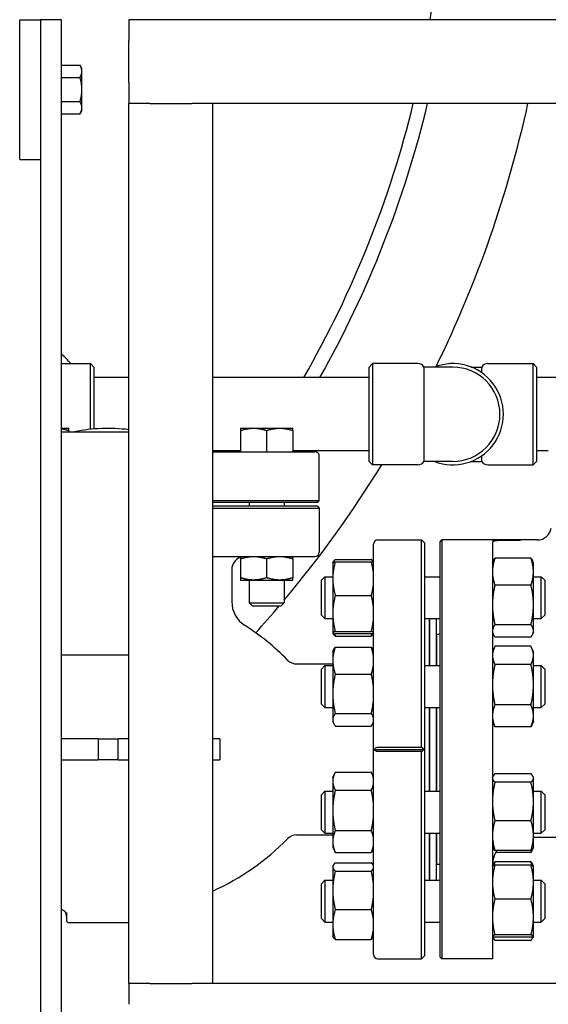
# Model space of a CAD drawing. Header units: inches. Extents: x 18 to 846, y -67 to 561.
# Tile 554 of 656: x 742 to 751, y 212 to 230. Entities that reach past the tile are written whole.
import ezdxf

# ---------------------------------------------------------------- set-up
doc = ezdxf.new("R2010")
doc.units = ezdxf.units.IN
doc.header["$LTSCALE"] = 24
doc.header["$MEASUREMENT"] = 0
doc.layers.add('Visible (ANSI)', color=7, linetype='Continuous', lineweight=30)

msp = doc.modelspace()

# ---------------------------------------------------------------- linework, layer by layer
at = {"layer": 'Visible (ANSI)'}
for p, q in [((741.7508, 227.29286), (741.7508, 229.79286)), ((741.7508, 229.79286), (742.1258, 229.79286)), ((742.5008, 229.79286), (742.1258, 229.79286)), ((742.1258, 229.79286), (742.1258, 195.69819)), ((742.5008, 195.69819), (742.5008, 229.79286)), ((765.70632, 229.79286), (743.70632, 229.79286)), ((743.70632, 229.79286), (743.70632, 229.41786)), ((743.70632, 228.66786), (743.70632, 229.41786)), ((742.50081, 228.86762), (742.50081, 228.97588)), ((742.50081, 228.97588), (742.83131, 228.97588)), ((742.86481, 228.91786), (742.83131, 228.97588)), ((742.50081, 228.91786), (742.5008, 228.91786)), ((742.50081, 228.75937), (742.50081, 228.86762)), ((742.86481, 228.86762), (742.86481, 228.91786)), ((742.86481, 228.54286), (742.86481, 228.86762)), ((742.50081, 228.75937), (742.83131, 228.75937)), ((742.50081, 228.54286), (742.50081, 228.75937)), ((743.70632, 228.66786), (743.70632, 228.29286)), ((742.50081, 228.32636), (742.50081, 228.54286)), ((742.86481, 228.21811), (742.86481, 228.54286)), ((742.50081, 228.32636), (742.83131, 228.32636)), ((742.50081, 228.21811), (742.50081, 228.32636)), ((743.70632, 212.54286), (743.70632, 228.29286)), ((744.08132, 228.29286), (743.70632, 228.29286)), ((744.08132, 228.29286), (744.83132, 228.29286)), ((745.20632, 228.29286), (744.83132, 228.29286)), ((764.20632, 228.29286), (745.20632, 228.29286)), ((745.20632, 212.54286), (745.20632, 228.29286)), ((742.50081, 228.16786), (742.5008, 228.16786)), ((742.50081, 228.10985), (742.50081, 228.21811)), ((742.50081, 228.10985), (742.83131, 228.10985)), ((742.86481, 228.16786), (742.83131, 228.10985)), ((742.86481, 228.16786), (742.86481, 228.21811)), ((741.7508, 227.29286), (742.1258, 227.29286)), ((742.5008, 223.63661), (743.0183, 223.63661)), ((743.0183, 222.45977), (743.0183, 223.63661)), ((743.0808, 223.57411), (743.0183, 223.63661)), ((743.0808, 223.57411), (743.0808, 222.46547)), ((748.0058, 223.57411), (748.0683, 223.63661)), ((748.0058, 221.88661), (748.0058, 223.57411)), ((748.0683, 223.63661), (748.0683, 221.82411)), ((748.8808, 223.63661), (748.0683, 223.63661)), ((748.98906, 223.57411), (748.98906, 221.88661)), ((749.5058, 223.57411), (748.98906, 223.57411)), ((749.83652, 223.57411), (750.02255, 223.57411)), ((750.02255, 223.48354), (750.02255, 223.57411)), ((750.1308, 223.63661), (750.9433, 223.63661)), ((750.9433, 221.82411), (750.9433, 223.63661)), ((751.0058, 223.57411), (750.9433, 223.63661)), ((751.0058, 223.57411), (751.0058, 221.88661)), ((743.70632, 223.38786), (743.0808, 223.38786)), ((748.0058, 223.38786), (745.20632, 223.38786)), ((752.26688, 223.38786), (751.0058, 223.38786)), ((742.5008, 222.48036), (742.62938, 222.48036)), ((742.62938, 222.4385), (742.62938, 222.41786)), ((745.70416, 222.48036), (745.93854, 222.48036)), ((745.70416, 222.4385), (745.70416, 222.05849)), ((745.93854, 222.48036), (746.40729, 222.48036)), ((746.17291, 222.4385), (746.17291, 222.05849)), ((746.40729, 222.48036), (746.64166, 222.48036)), ((746.64166, 222.4385), (746.64166, 222.05849)), ((742.5008, 222.41786), (743.70632, 222.41786)), ((745.70416, 222.07286), (745.20632, 222.07286)), ((745.20632, 222.05849), (747.03659, 222.05849)), ((748.0058, 222.07286), (746.64166, 222.07286)), ((747.11513, 221.18423), (747.11513, 221.97975)), ((750.02255, 221.88661), (750.02255, 221.97719)), ((751.2158, 222.07286), (751.0058, 222.07286)), ((748.0058, 221.88661), (748.0683, 221.82411)), ((748.8808, 221.82411), (748.0683, 221.82411)), ((749.5058, 221.88661), (748.98906, 221.88661)), ((749.83652, 221.88661), (750.02255, 221.88661)), ((750.1308, 221.82411), (750.9433, 221.82411)), ((751.0058, 221.88661), (750.9433, 221.82411)), ((745.20632, 221.18423), (747.11513, 221.18423)), ((747.08407, 221.15298), (745.20632, 221.15298)), ((745.20632, 221.08999), (747.07596, 221.08999)), ((745.20632, 221.05062), (747.11533, 221.05062)), ((745.86041, 221.15298), (745.86041, 221.08999)), ((746.48541, 221.15298), (746.48541, 221.08999)), ((747.07596, 221.08999), (747.11533, 221.05062)), ((747.11533, 221.05062), (747.11533, 220.26321)), ((748.0858, 213.0591), (748.0858, 220.40162)), ((748.16454, 220.48036), (748.94801, 220.48036)), ((748.94801, 216.76953), (748.94801, 220.48036)), ((749.00706, 220.42131), (748.94801, 220.48036)), ((749.00706, 213.03942), (749.00706, 220.42131)), ((749.2783, 220.44911), (749.30955, 220.48036)), ((749.2783, 213.01161), (749.2783, 220.44911)), ((749.30955, 220.48036), (749.30955, 212.98036)), ((750.2158, 220.48036), (749.30955, 220.48036)), ((751.0208, 220.48036), (750.2158, 220.48036)), ((750.2158, 220.48036), (750.2158, 220.47903)), ((750.2158, 220.47903), (750.7158, 220.47903)), ((750.2158, 220.43205), (750.2158, 212.98036)), ((745.20632, 220.18447), (747.03659, 220.18447)), ((745.70416, 220.14261), (745.70416, 219.80446)), ((746.17291, 220.14261), (746.17291, 219.80446)), ((746.64166, 220.14261), (746.64166, 219.80446)), ((750.90472, 220.15243), (750.26089, 220.15243)), ((747.3568, 220.07157), (747.35723, 220.07247)), ((747.3568, 220.07157), (747.3568, 219.78768)), ((747.35723, 220.07247), (747.36323, 220.08535)), ((747.40189, 220.13263), (748.04572, 220.13263)), ((747.40189, 220.09004), (748.04572, 220.09004)), ((748.0858, 220.08229), (748.08438, 220.08535)), ((750.2158, 220.07157), (750.23077, 220.10366)), ((750.9498, 220.07157), (750.93484, 220.10366)), ((750.9498, 219.91089), (750.9498, 220.07157)), ((745.5484, 219.94825), (745.5484, 219.37451)), ((747.1533, 219.75907), (747.2158, 219.82157)), ((747.2158, 219.82157), (747.2158, 219.07157)), ((747.2158, 219.82157), (747.3568, 219.82157)), ((747.3568, 219.78768), (747.3568, 219.16358)), ((749.00706, 219.82157), (749.2783, 219.82157)), ((750.9498, 219.31641), (750.9498, 219.91089)), ((750.9498, 219.82157), (751.0908, 219.82157)), ((751.0908, 219.07157), (751.0908, 219.82157)), ((751.1533, 219.75907), (751.0908, 219.82157)), ((745.70416, 219.76259), (745.93854, 219.76259)), ((745.86041, 219.76259), (745.86041, 219.35259)), ((745.93854, 219.76259), (746.40729, 219.76259)), ((746.40729, 219.76259), (746.64166, 219.76259)), ((746.48541, 219.76259), (746.48541, 219.35259)), ((747.1533, 219.13407), (747.1533, 219.75907)), ((750.90472, 219.66934), (750.26089, 219.66934)), ((751.1533, 219.75907), (751.1533, 219.13407)), ((747.40189, 219.48532), (748.04572, 219.48532)), ((745.86041, 219.35259), (746.48541, 219.35259)), ((745.91451, 219.29849), (745.86041, 219.35259)), ((745.91451, 219.29849), (746.43131, 219.29849)), ((746.43131, 219.29849), (746.48541, 219.35259)), ((750.9498, 218.85209), (750.9498, 219.31641)), ((747.1533, 219.13407), (747.2158, 219.07157)), ((747.3568, 219.16358), (747.3568, 218.82247)), ((751.1533, 219.13407), (751.0908, 219.07157)), ((747.2158, 219.07157), (747.3568, 219.07157)), ((749.00706, 219.07157), (749.2783, 219.07157)), ((749.0858, 218.23045), (749.0858, 219.07157)), ((749.0908, 219.07157), (749.0908, 218.23045)), ((749.2108, 219.07157), (749.2108, 218.23045)), ((750.90472, 218.96348), (750.26089, 218.96348)), ((750.9498, 219.07157), (751.0908, 219.07157)), ((747.3568, 218.82247), (747.3568, 218.82157)), ((747.3568, 218.82157), (747.35723, 218.82067)), ((747.35723, 218.82067), (747.36323, 218.80779)), ((747.40189, 218.84185), (748.04572, 218.84185)), ((747.40189, 218.8031), (748.04572, 218.8031)), ((747.40189, 218.76051), (748.04572, 218.76051)), ((748.0858, 218.81085), (748.08438, 218.80779)), ((749.2158, 218.79036), (749.2158, 218.23045)), ((749.2783, 218.79036), (749.2158, 218.79036)), ((750.2158, 218.82157), (750.23077, 218.78948)), ((750.90472, 218.74071), (750.26089, 218.74071)), ((750.9498, 218.82157), (750.93484, 218.78948)), ((750.9498, 218.82157), (750.9498, 218.85209)), ((747.40189, 218.56157), (748.04572, 218.56157)), ((749.0908, 218.67036), (749.0858, 218.67036)), ((749.2158, 218.67036), (749.2108, 218.67036)), ((750.2158, 218.48045), (750.25151, 218.55703)), ((750.90472, 218.57617), (750.26089, 218.57617)), ((750.9498, 218.48045), (750.91409, 218.55703)), ((743.70632, 218.41786), (742.5008, 218.41786)), ((747.3568, 218.48045), (747.37194, 218.51291)), ((747.3568, 218.48045), (747.3568, 218.32049)), ((748.0858, 218.49118), (748.07567, 218.51291)), ((750.9498, 218.41223), (750.9498, 218.48045)), ((750.9498, 217.88794), (750.9498, 218.41223)), ((746.71544, 218.25989), (747.3568, 218.25989)), ((747.1533, 218.16795), (747.2158, 218.23045)), ((747.2158, 218.23045), (747.2158, 217.48045)), ((747.2158, 218.23045), (747.3568, 218.23045)), ((747.3568, 218.32049), (747.3568, 217.72634)), ((749.00706, 218.23045), (749.2783, 218.23045)), ((750.90472, 218.2483), (750.26089, 218.2483)), ((750.9498, 218.23045), (751.0908, 218.23045)), ((751.0908, 217.48045), (751.0908, 218.23045)), ((751.1533, 218.16795), (751.0908, 218.23045)), ((747.1533, 217.54295), (747.1533, 218.16795)), ((747.40189, 218.0794), (748.04572, 218.0794)), ((751.1533, 218.16795), (751.1533, 217.54295)), ((750.9498, 217.33116), (750.9498, 217.88794)), ((747.3568, 217.72634), (747.3568, 217.26131)), ((747.1533, 217.54295), (747.2158, 217.48045)), ((750.90472, 217.52759), (750.26089, 217.52759)), ((751.1533, 217.54295), (751.0908, 217.48045)), ((747.2158, 217.48045), (747.3568, 217.48045)), ((747.40189, 217.37328), (748.04572, 217.37328)), ((749.00706, 217.48045), (749.2783, 217.48045)), ((749.0858, 215.98028), (749.0858, 217.48045)), ((749.0908, 217.48045), (749.0908, 215.98028)), ((749.2108, 217.48045), (749.2108, 215.98028)), ((749.2158, 217.48045), (749.2158, 215.98028)), ((750.9498, 217.48045), (751.0908, 217.48045)), ((750.9498, 217.23045), (750.9498, 217.33116)), ((747.3568, 217.26131), (747.3568, 217.23045)), ((747.3568, 217.23045), (747.37194, 217.198)), ((747.40189, 217.14933), (748.04572, 217.14933)), ((748.0858, 217.21973), (748.07567, 217.198)), ((750.2158, 217.23045), (750.25151, 217.15387)), ((750.9498, 217.23045), (750.91409, 217.15387)), ((750.90472, 217.13474), (750.26089, 217.13474)), ((743.15823, 216.91786), (742.5008, 216.91786)), ((743.15823, 216.91786), (743.15823, 216.54286)), ((743.15823, 216.91786), (743.51337, 216.91786)), ((743.70632, 216.91786), (743.51337, 216.91786)), ((743.51337, 216.54286), (743.51337, 216.91786)), ((745.3358, 216.91786), (745.20632, 216.91786)), ((745.3358, 216.91786), (745.3358, 216.54286)), ((748.09635, 216.73036), (748.98738, 216.73036)), ((748.16454, 216.76953), (748.94801, 216.76953)), ((748.94801, 216.6912), (748.16454, 216.6912)), ((748.94801, 212.98036), (748.94801, 216.6912)), ((742.5008, 216.54286), (743.15823, 216.54286)), ((743.51337, 216.54286), (743.15823, 216.54286)), ((743.51337, 216.54286), (743.70632, 216.54286)), ((745.20632, 216.54286), (745.3358, 216.54286)), ((747.3568, 216.23028), (747.39223, 216.30624)), ((747.40189, 216.32592), (748.04572, 216.32592)), ((748.0858, 216.241), (748.05538, 216.30624)), ((750.90472, 216.29172), (750.26089, 216.29172)), ((747.3568, 216.23028), (747.3568, 216.16254)), ((747.3568, 216.16254), (747.3568, 215.63883)), ((750.2158, 216.23028), (750.22234, 216.24429)), ((750.90472, 216.14142), (750.26089, 216.14142)), ((750.9498, 216.23028), (750.94327, 216.24429)), ((750.9498, 216.21657), (750.9498, 216.23028)), ((750.9498, 215.7982), (750.9498, 216.21657)), ((747.1533, 215.91778), (747.2158, 215.98028)), ((747.1533, 215.29278), (747.1533, 215.91778)), ((747.2158, 215.98028), (747.2158, 215.23028)), ((747.2158, 215.98028), (747.3568, 215.98028)), ((747.40189, 215.99916), (748.04572, 215.99916)), ((749.00706, 215.98028), (749.2783, 215.98028)), ((750.9498, 215.98028), (751.0908, 215.98028)), ((751.0908, 215.23028), (751.0908, 215.98028)), ((751.1533, 215.91778), (751.0908, 215.98028)), ((751.1533, 215.91778), (751.1533, 215.29278)), ((750.9498, 215.18691), (750.9498, 215.7982)), ((747.3568, 215.63883), (747.3568, 215.08157)), ((750.90472, 215.45498), (750.26089, 215.45498)), ((747.1533, 215.29278), (747.2158, 215.23028)), ((747.2158, 215.23028), (747.3568, 215.23028)), ((747.40189, 215.27851), (748.04572, 215.27851)), ((749.00706, 215.23028), (749.2783, 215.23028)), ((749.0858, 214.38916), (749.0858, 215.23028)), ((749.0908, 215.23028), (749.0908, 214.38916)), ((749.2108, 215.23028), (749.2108, 214.38916)), ((749.2158, 215.23028), (749.2158, 214.67036)), ((750.9498, 215.23028), (751.0908, 215.23028)), ((751.1533, 215.29278), (751.0908, 215.23028)), ((746.71544, 215.20084), (747.3568, 215.20084)), ((747.3568, 215.08157), (747.3568, 214.98028)), ((750.9498, 214.98028), (750.9498, 215.18691)), ((752.08197, 215.15556), (750.9498, 215.15556)), ((747.3568, 214.98028), (747.39223, 214.90431)), ((747.40189, 214.88463), (748.04572, 214.88463)), ((748.0858, 214.96955), (748.05538, 214.90431)), ((750.2158, 214.98028), (750.22234, 214.96626)), ((750.90472, 214.91883), (750.26089, 214.91883)), ((750.90472, 214.88456), (750.27133, 214.88456)), ((750.94327, 214.96626), (750.91409, 214.9037)), ((750.9498, 214.98028), (750.94327, 214.96626)), ((747.40189, 214.70022), (748.04572, 214.70022)), ((749.0908, 214.79036), (749.0858, 214.79036)), ((749.2158, 214.79036), (749.2108, 214.79036)), ((750.90472, 214.72002), (750.26089, 214.72002)), ((747.3568, 214.63916), (747.36323, 214.65294)), ((747.3568, 214.63916), (747.3568, 214.62568)), ((747.3568, 214.62568), (747.3568, 214.2081)), ((747.40189, 214.55113), (748.04572, 214.55113)), ((748.0858, 214.64988), (748.08438, 214.65294)), ((749.2783, 214.67036), (749.2158, 214.67036)), ((750.2158, 214.63916), (750.2162, 214.64001)), ((750.2162, 214.64001), (750.23077, 214.67125)), ((750.90472, 214.65707), (750.26089, 214.65707)), ((750.94941, 214.64001), (750.93484, 214.67125)), ((750.9498, 214.63916), (750.94941, 214.64001)), ((750.9498, 214.35437), (750.9498, 214.63916)), ((747.1533, 214.32666), (747.2158, 214.38916)), ((747.1533, 213.70166), (747.1533, 214.32666)), ((747.2158, 214.38916), (747.2158, 213.63916)), ((747.2158, 214.38916), (747.3568, 214.38916)), ((749.00706, 214.38916), (749.2783, 214.38916)), ((750.9498, 214.38916), (751.0908, 214.38916)), ((750.9498, 213.73022), (750.9498, 214.35437)), ((751.0908, 213.63916), (751.0908, 214.38916)), ((751.1533, 214.32666), (751.0908, 214.38916)), ((751.1533, 214.32666), (751.1533, 213.70166)), ((747.3568, 214.2081), (747.3568, 213.59658)), ((750.90472, 214.05168), (750.26089, 214.05168)), ((742.58777, 213.81307), (742.58777, 213.67131)), ((747.40189, 213.86507), (748.04572, 213.86507)), ((742.62714, 213.63194), (743.70632, 213.63194)), ((747.1533, 213.70166), (747.2158, 213.63916)), ((747.2158, 213.63916), (747.3568, 213.63916)), ((749.00706, 213.63916), (749.2783, 213.63916)), ((750.9498, 213.39), (750.9498, 213.73022)), ((750.9498, 213.63916), (751.0908, 213.63916)), ((751.1533, 213.70166), (751.0908, 213.63916)), ((747.3568, 213.59658), (747.3568, 213.38916)), ((747.3568, 213.38916), (747.36323, 213.37538)), ((747.40189, 213.3281), (748.04572, 213.3281)), ((748.0858, 213.37844), (748.08438, 213.37538)), ((750.2158, 213.38916), (750.2162, 213.38831)), ((750.2162, 213.38831), (750.23077, 213.35707)), ((750.90472, 213.40876), (750.26089, 213.40876)), ((750.90472, 213.37125), (750.26089, 213.37125)), ((750.90472, 213.30829), (750.26089, 213.30829)), ((750.94941, 213.38831), (750.93484, 213.35707)), ((750.9498, 213.38916), (750.94941, 213.38831)), ((750.9498, 213.38916), (750.9498, 213.39)), ((748.16454, 212.98036), (748.94801, 212.98036)), ((749.00706, 213.03942), (748.94801, 212.98036)), ((749.2783, 213.01161), (749.30955, 212.98036)), ((750.2158, 212.98036), (749.30955, 212.98036)), ((743.70632, 212.54286), (743.70632, 212.16786)), ((744.08132, 212.54286), (743.70632, 212.54286)), ((744.08132, 212.54286), (744.83132, 212.54286)), ((745.20632, 212.54286), (744.83132, 212.54286)), ((764.20632, 212.54286), (745.20632, 212.54286))]:
    msp.add_line(p, q, dxfattribs=at)
for centre, radius, start, end in [((730.5808, 232.73036), 18.75, 350.98653, 78.47949), ((730.5808, 232.73036), 18.75, 330.11461, 346.310113), ((730.5808, 232.73036), 19, 330.546928, 346.493679), ((730.5808, 232.73036), 20.75, 333.851985, 347.651614), ((748.8808, 223.51161), 0.125, 30, 90), ((749.5058, 222.73036), 0.90625, 248.59665, 111.40335), ((749.5058, 222.73036), 0.84375, 270, 90), ((750.1308, 223.51161), 0.125, 90, 150), ((743.3358, 219.32621), 3.14961, 83.244143, 101.007691), ((747.03659, 221.97975), 0.07874, 60.000001, 90), ((730.5808, 232.73036), 20.75, 320.039486, 328.291194), ((748.8808, 221.94911), 0.125, 270, 330), ((750.1308, 221.94911), 0.125, 210, 270), ((751.0208, 220.73036), 0.25, 270, 351.395888), ((748.16454, 220.40162), 0.07874, 90, 180), ((745.78462, 219.94825), 0.23622, 109.913905, 180), ((747.03659, 220.26321), 0.07874, 270, 0), ((746.0484, 219.37451), 0.5, 180, 237.260773), ((730.5808, 232.73036), 20.75, 317.898842, 319.66021), ((743.3358, 215.15556), 4.51575, 44.666791, 57.260773), ((747.77084, 218.57485), 0.31496, 347.56371, 0), ((746.71544, 218.49611), 0.23622, 224.666791, 270), ((743.3358, 218.30517), 4.51575, 294.470249, 315.333209), ((746.71544, 214.96462), 0.23622, 90, 135.333209), ((747.77084, 214.88588), 0.31496, 0, 12.43629), ((750.7158, 214.65556), 0.5, 148.22811, 180), ((742.46277, 213.74728), 0.125, 0, 72.286837), ((742.62714, 213.67131), 0.03937, 180, 270), ((748.16454, 213.0591), 0.07874, 180, 270)]:
    msp.add_arc(centre, radius, start, end, dxfattribs=at)
for points, weights in [([(742.86481, 228.86762), (742.86481, 228.91786), (742.83131, 228.97588)], [1, 1.0379548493, 1]), ([(742.83131, 228.75937), (742.86481, 228.81738), (742.86481, 228.86762)], [1, 1.0379548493, 1]), ([(742.86481, 228.54286), (742.86481, 228.64335), (742.83131, 228.75937)], [1, 1.0379548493, 1]), ([(742.83131, 228.32636), (742.86481, 228.44238), (742.86481, 228.54286)], [1, 1.0379548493, 1]), ([(742.86481, 228.21811), (742.86481, 228.26835), (742.83131, 228.32636)], [1, 1.0379548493, 1]), ([(742.83131, 228.10985), (742.86481, 228.16786), (742.86481, 228.21811)], [1, 1.0379548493, 1]), ([(742.5008, 222.47133), (742.56153, 222.46112), (742.62938, 222.4385)], [1.02367354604, 1.02764698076, 1.01001874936]), ([(742.62938, 222.4385), (742.62938, 222.48036), (742.62938, 222.48036)], [1.01001874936, 1.04314139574, 1]), ([(745.70416, 222.48036), (745.70416, 222.48036), (745.70416, 222.4385)], [1, 1.04314139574, 1.01001874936]), ([(745.70416, 222.4385), (745.82977, 222.48036), (745.93854, 222.48036)], [1.01001874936, 1.04314139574, 1]), ([(745.93854, 222.48036), (746.04731, 222.48036), (746.17291, 222.4385)], [1, 1.04314139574, 1.01001874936]), ([(746.17291, 222.4385), (746.29852, 222.48036), (746.40729, 222.48036)], [1.01001874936, 1.04314139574, 1]), ([(746.40729, 222.48036), (746.51606, 222.48036), (746.64166, 222.4385)], [1, 1.04314139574, 1.01001874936]), ([(746.64166, 222.4385), (746.64166, 222.48036), (746.64166, 222.48036)], [1.01001874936, 1.04314139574, 1]), ([(747.08407, 221.15298), (747.09954, 221.16847), (747.11513, 221.18423)], [1, 1.00040551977, 1.00077713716]), ([(745.70416, 220.18447), (745.70416, 220.18447), (745.70416, 220.14261)], [1, 1.04314139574, 1.01001874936]), ([(745.70416, 220.14261), (745.82977, 220.18447), (745.93854, 220.18447)], [1.01001874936, 1.04314139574, 1]), ([(745.93854, 220.18447), (746.04731, 220.18447), (746.17291, 220.14261)], [1, 1.04314139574, 1.01001874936]), ([(746.17291, 220.14261), (746.29852, 220.18447), (746.40729, 220.18447)], [1.01001874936, 1.04314139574, 1]), ([(746.40729, 220.18447), (746.51606, 220.18447), (746.64166, 220.14261)], [1, 1.04314139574, 1.01001874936]), ([(746.64166, 220.14261), (746.64166, 220.18447), (746.64166, 220.18447)], [1.01001874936, 1.04314139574, 1]), ([(750.26089, 220.15243), (750.2158, 220.02299), (750.2158, 219.91089)], [1, 1.0379548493, 1]), ([(750.23077, 220.10366), (750.24161, 220.1269), (750.26089, 220.15243)], [1.01847461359, 1.01588840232, 1]), ([(750.9498, 219.91089), (750.9498, 220.02299), (750.90472, 220.15243)], [1, 1.0379548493, 1]), ([(750.90472, 220.15243), (750.924, 220.1269), (750.93484, 220.10366)], [1, 1.01588840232, 1.01847461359]), ([(747.40189, 220.09004), (747.3568, 219.92801), (747.3568, 219.78768)], [1, 1.0379548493, 1]), ([(747.35723, 220.07247), (747.36103, 220.08063), (747.40189, 220.09004)], [1.00664623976, 1.03427494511, 1]), ([(747.40189, 220.13263), (747.36722, 220.10192), (747.35932, 220.07509)], [1, 1.02892942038, 1.01375847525]), ([(748.0858, 220.08211), (748.07604, 220.10577), (748.04572, 220.13263)], [1.01693131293, 1.02520879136, 1]), ([(748.0858, 219.88511), (748.07604, 219.98109), (748.04572, 220.09004)], [1.01693131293, 1.02520879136, 1]), ([(748.04572, 220.09004), (748.07604, 220.08306), (748.0858, 220.07691)], [1, 1.02520879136, 1.01693131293]), ([(745.70416, 219.80446), (745.70416, 219.76259), (745.70416, 219.76259)], [1.01001874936, 1.04314139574, 1]), ([(745.93854, 219.76259), (745.82977, 219.76259), (745.70416, 219.80446)], [1, 1.04314139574, 1.01001874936]), ([(746.17291, 219.80446), (746.04731, 219.76259), (745.93854, 219.76259)], [1.01001874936, 1.04314139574, 1]), ([(746.40729, 219.76259), (746.29852, 219.76259), (746.17291, 219.80446)], [1, 1.04314139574, 1.01001874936]), ([(746.64166, 219.80446), (746.51606, 219.76259), (746.40729, 219.76259)], [1.01001874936, 1.04314139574, 1]), ([(746.64166, 219.76259), (746.64166, 219.76259), (746.64166, 219.80446)], [1, 1.04314139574, 1.01001874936]), ([(747.3568, 219.78768), (747.3568, 219.64736), (747.40189, 219.48532)], [1, 1.0379548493, 1]), ([(750.2158, 219.91089), (750.2158, 219.79879), (750.26089, 219.66934)], [1, 1.0379548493, 1]), ([(750.90472, 219.66934), (750.9498, 219.79879), (750.9498, 219.91089)], [1, 1.0379548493, 1]), ([(748.04572, 219.48532), (748.07604, 219.59428), (748.0858, 219.69026)], [1, 1.02520879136, 1.01693131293]), ([(750.26089, 219.66934), (750.2158, 219.48021), (750.2158, 219.31641)], [1, 1.0379548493, 1]), ([(750.9498, 219.31641), (750.9498, 219.48021), (750.90472, 219.66934)], [1, 1.0379548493, 1]), ([(747.40189, 219.48532), (747.3568, 219.3129), (747.3568, 219.16358)], [1, 1.0379548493, 1]), ([(748.0858, 219.26725), (748.07604, 219.36938), (748.04572, 219.48532)], [1.01693131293, 1.02520879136, 1]), ([(750.2158, 219.31641), (750.2158, 219.15261), (750.26089, 218.96348)], [1, 1.0379548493, 1]), ([(750.90472, 218.96348), (750.9498, 219.15261), (750.9498, 219.31641)], [1, 1.0379548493, 1]), ([(747.3568, 219.16358), (747.3568, 219.01427), (747.40189, 218.84185)], [1, 1.0379548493, 1]), ([(748.04572, 218.84185), (748.07604, 218.95779), (748.0858, 219.05992)], [1, 1.02520879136, 1.01693131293]), ([(750.26089, 218.96348), (750.2158, 218.90379), (750.2158, 218.85209)], [1, 1.0379548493, 1]), ([(750.9498, 218.85209), (750.9498, 218.90379), (750.90472, 218.96348)], [1, 1.0379548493, 1]), ([(747.40189, 218.84185), (747.3568, 218.83146), (747.3568, 218.82247)], [1, 1.0379548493, 1]), ([(747.3568, 218.82247), (747.3568, 218.81348), (747.40189, 218.8031)], [1, 1.0379548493, 1]), ([(747.40189, 218.76051), (747.37358, 218.78559), (747.36323, 218.80779)], [1, 1.02349908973, 1.01790006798]), ([(747.38847, 218.80641), (747.39455, 218.78393), (747.40189, 218.76051)], [1.01008535, 1.00598709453, 1]), ([(748.0858, 218.82871), (748.07604, 218.83487), (748.04572, 218.84185)], [1.01693131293, 1.02520879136, 1]), ([(748.04572, 218.8031), (748.07604, 218.81008), (748.0858, 218.81623)], [1, 1.02520879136, 1.01693131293]), ([(748.08438, 218.80779), (748.07403, 218.78559), (748.04572, 218.76051)], [1.01790006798, 1.02349908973, 1]), ([(748.04572, 218.76051), (748.05306, 218.78393), (748.05914, 218.80641)], [1, 1.00598709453, 1.01008535]), ([(750.2158, 218.85209), (750.2158, 218.8004), (750.26089, 218.74071)], [1, 1.0379548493, 1]), ([(750.90472, 218.74071), (750.9498, 218.8004), (750.9498, 218.85209)], [1, 1.0379548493, 1]), ([(747.40189, 218.56157), (747.3568, 218.43238), (747.3568, 218.32049)], [1, 1.0379548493, 1]), ([(747.37194, 218.51291), (747.38276, 218.53611), (747.40189, 218.56157)], [1.01843306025, 1.01576329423, 1]), ([(748.0858, 218.39817), (748.07604, 218.4747), (748.04572, 218.56157)], [1.01693131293, 1.02520879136, 1]), ([(748.04572, 218.56157), (748.06485, 218.53611), (748.07567, 218.51291)], [1, 1.01576329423, 1.01843306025]), ([(750.26089, 218.57617), (750.2158, 218.48831), (750.2158, 218.41223)], [1, 1.0379548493, 1]), ([(750.9498, 218.41223), (750.9498, 218.48831), (750.90472, 218.57617)], [1, 1.0379548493, 1]), ([(750.2158, 218.41223), (750.2158, 218.33615), (750.26089, 218.2483)], [1, 1.0379548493, 1]), ([(750.90472, 218.2483), (750.9498, 218.33615), (750.9498, 218.41223)], [1, 1.0379548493, 1]), ([(747.3568, 218.32049), (747.3568, 218.2086), (747.40189, 218.0794)], [1, 1.0379548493, 1]), ([(748.04572, 218.0794), (748.07604, 218.16628), (748.0858, 218.24281)], [1, 1.02520879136, 1.01693131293]), ([(750.26089, 218.2483), (750.2158, 218.05519), (750.2158, 217.88794)], [1, 1.0379548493, 1]), ([(750.9498, 217.88794), (750.9498, 218.05519), (750.90472, 218.2483)], [1, 1.0379548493, 1]), ([(747.40189, 218.0794), (747.3568, 217.8902), (747.3568, 217.72634)], [1, 1.0379548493, 1]), ([(748.0858, 217.8401), (748.07604, 217.95217), (748.04572, 218.0794)], [1.01693131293, 1.02520879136, 1]), ([(750.2158, 217.88794), (750.2158, 217.7207), (750.26089, 217.52759)], [1, 1.0379548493, 1]), ([(750.90472, 217.52759), (750.9498, 217.7207), (750.9498, 217.88794)], [1, 1.0379548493, 1]), ([(747.3568, 217.72634), (747.3568, 217.56248), (747.40189, 217.37328)], [1, 1.0379548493, 1]), ([(748.04572, 217.37328), (748.07604, 217.50051), (748.0858, 217.61258)], [1, 1.02520879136, 1.01693131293]), ([(750.26089, 217.52759), (750.2158, 217.42233), (750.2158, 217.33116)], [1, 1.0379548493, 1]), ([(750.9498, 217.33116), (750.9498, 217.42233), (750.90472, 217.52759)], [1, 1.0379548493, 1]), ([(747.40189, 217.37328), (747.3568, 217.31327), (747.3568, 217.26131)], [1, 1.0379548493, 1]), ([(748.0858, 217.29739), (748.07604, 217.33293), (748.04572, 217.37328)], [1.01693131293, 1.02520879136, 1]), ([(750.2158, 217.33116), (750.2158, 217.24), (750.26089, 217.13474)], [1, 1.0379548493, 1]), ([(750.90472, 217.13474), (750.9498, 217.24), (750.9498, 217.33116)], [1, 1.0379548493, 1]), ([(747.3568, 217.26131), (747.3568, 217.20934), (747.40189, 217.14933)], [1, 1.0379548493, 1]), ([(748.04572, 217.14933), (748.07604, 217.18968), (748.0858, 217.22523)], [1, 1.02520879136, 1.01693131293]), ([(750.26089, 217.13474), (750.25591, 217.14444), (750.25151, 217.15387)], [1, 1.00405436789, 1.00724255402]), ([(750.91409, 217.15387), (750.9097, 217.14444), (750.90472, 217.13474)], [1.00724255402, 1.00405436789, 1]), ([(748.94801, 216.76953), (748.9679, 216.74984), (748.98738, 216.73036)], [1, 1.00004155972, 1.00002799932]), ([(748.98738, 216.73036), (748.9679, 216.71089), (748.94801, 216.6912)], [1.00002799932, 1.00004155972, 1]), ([(747.40189, 216.32592), (747.3568, 216.23837), (747.3568, 216.16254)], [1, 1.0379548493, 1]), ([(748.0858, 216.21518), (748.07604, 216.26705), (748.04572, 216.32592)], [1.01693131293, 1.02520879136, 1]), ([(750.26089, 216.29172), (750.2158, 216.25145), (750.2158, 216.21657)], [1, 1.0379548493, 1]), ([(750.9498, 216.21657), (750.9498, 216.25145), (750.90472, 216.29172)], [1, 1.0379548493, 1]), ([(747.3568, 216.16254), (747.3568, 216.08671), (747.40189, 215.99916)], [1, 1.0379548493, 1]), ([(748.04572, 215.99916), (748.07604, 216.05803), (748.0858, 216.1099)], [1, 1.02520879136, 1.01693131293]), ([(750.2158, 216.21657), (750.2158, 216.1817), (750.26089, 216.14142)], [1, 1.0379548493, 1]), ([(750.26089, 216.14142), (750.2158, 215.95749), (750.2158, 215.7982)], [1, 1.0379548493, 1]), ([(750.90472, 216.14142), (750.9498, 216.1817), (750.9498, 216.21657)], [1, 1.0379548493, 1]), ([(750.9498, 215.7982), (750.9498, 215.95749), (750.90472, 216.14142)], [1, 1.0379548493, 1]), ([(747.40189, 215.99916), (747.3568, 215.80606), (747.3568, 215.63883)], [1, 1.0379548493, 1]), ([(748.0858, 215.75493), (748.07604, 215.86931), (748.04572, 215.99916)], [1.01693131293, 1.02520879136, 1]), ([(750.2158, 215.7982), (750.2158, 215.63891), (750.26089, 215.45498)], [1, 1.0379548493, 1]), ([(750.90472, 215.45498), (750.9498, 215.63891), (750.9498, 215.7982)], [1, 1.0379548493, 1]), ([(747.3568, 215.63883), (747.3568, 215.47161), (747.40189, 215.27851)], [1, 1.0379548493, 1]), ([(748.04572, 215.27851), (748.07604, 215.40836), (748.0858, 215.52273)], [1, 1.02520879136, 1.01693131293]), ([(750.26089, 215.45498), (750.2158, 215.31132), (750.2158, 215.18691)], [1, 1.0379548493, 1]), ([(750.9498, 215.18691), (750.9498, 215.31132), (750.90472, 215.45498)], [1, 1.0379548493, 1]), ([(747.40189, 215.27851), (747.3568, 215.17297), (747.3568, 215.08157)], [1, 1.0379548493, 1]), ([(748.0858, 215.14503), (748.07604, 215.20754), (748.04572, 215.27851)], [1.01693131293, 1.02520879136, 1]), ([(747.3568, 215.08157), (747.3568, 214.99017), (747.40189, 214.88463)], [1, 1.0379548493, 1]), ([(750.2158, 215.18691), (750.2158, 215.06249), (750.26089, 214.91883)], [1, 1.0379548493, 1]), ([(750.90472, 214.91883), (750.9498, 215.06249), (750.9498, 215.18691)], [1, 1.0379548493, 1]), ([(747.40189, 214.88463), (747.39675, 214.89461), (747.39223, 214.90431)], [1, 1.00418639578, 1.00744927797]), ([(748.04572, 214.88463), (748.07604, 214.9556), (748.0858, 215.01811)], [1, 1.02520879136, 1.01693131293]), ([(748.05538, 214.90431), (748.05086, 214.89461), (748.04572, 214.88463)], [1.00744927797, 1.00418639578, 1]), ([(750.26089, 214.91883), (750.23273, 214.94399), (750.22234, 214.96626)], [1, 1.0233775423, 1.0179572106]), ([(750.94327, 214.96626), (750.93288, 214.94399), (750.90472, 214.91883)], [1.0179572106, 1.0233775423, 1]), ([(750.90472, 214.88456), (750.91699, 214.91321), (750.92579, 214.94006)], [1, 1.01005189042, 1.01477953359]), ([(750.91409, 214.9037), (750.9097, 214.89426), (750.90472, 214.88456)], [1.00724255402, 1.00405436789, 1]), ([(747.40189, 214.70022), (747.3568, 214.66027), (747.3568, 214.62568)], [1, 1.0379548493, 1]), ([(748.0858, 214.6497), (748.07604, 214.67336), (748.04572, 214.70022)], [1.01693131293, 1.02520879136, 1]), ([(750.23077, 214.67125), (750.24161, 214.69449), (750.26089, 214.72002)], [1.01847461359, 1.01588840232, 1]), ([(750.26089, 214.72002), (750.24862, 214.68479), (750.23982, 214.65177)], [1, 1.01005189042, 1.01477953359]), ([(750.90472, 214.72002), (750.924, 214.69449), (750.93484, 214.67125)], [1, 1.01588840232, 1.01847461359]), ([(750.92579, 214.65177), (750.91699, 214.68479), (750.90472, 214.72002)], [1.01477953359, 1.01005189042, 1]), ([(747.3568, 214.62568), (747.3568, 214.59108), (747.40189, 214.55113)], [1, 1.0379548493, 1]), ([(747.40189, 214.55113), (747.3568, 214.3673), (747.3568, 214.2081)], [1, 1.0379548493, 1]), ([(748.04572, 214.55113), (748.07604, 214.578), (748.0858, 214.60166)], [1, 1.02520879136, 1.01693131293]), ([(748.0858, 214.31863), (748.07604, 214.42752), (748.04572, 214.55113)], [1.01693131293, 1.02520879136, 1]), ([(750.26089, 214.65707), (750.2158, 214.49486), (750.2158, 214.35437)], [1, 1.0379548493, 1]), ([(750.2162, 214.64001), (750.2199, 214.64793), (750.26089, 214.65707)], [1.00645569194, 1.03439268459, 1]), ([(750.90472, 214.65707), (750.94571, 214.64793), (750.94941, 214.64001)], [1, 1.03439268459, 1.00645569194]), ([(750.9498, 214.35437), (750.9498, 214.49486), (750.90472, 214.65707)], [1, 1.0379548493, 1]), ([(750.2158, 214.35437), (750.2158, 214.21389), (750.26089, 214.05168)], [1, 1.0379548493, 1]), ([(750.90472, 214.05168), (750.9498, 214.21389), (750.9498, 214.35437)], [1, 1.0379548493, 1]), ([(747.3568, 214.2081), (747.3568, 214.0489), (747.40189, 213.86507)], [1, 1.0379548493, 1]), ([(748.04572, 213.86507), (748.07604, 213.98869), (748.0858, 214.09757)], [1, 1.02520879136, 1.01693131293]), ([(750.26089, 214.05168), (750.2158, 213.87941), (750.2158, 213.73022)], [1, 1.0379548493, 1]), ([(750.9498, 213.73022), (750.9498, 213.87941), (750.90472, 214.05168)], [1, 1.0379548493, 1]), ([(747.40189, 213.86507), (747.3568, 213.72119), (747.3568, 213.59658)], [1, 1.0379548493, 1]), ([(748.0858, 213.68309), (748.07604, 213.76832), (748.04572, 213.86507)], [1.01693131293, 1.02520879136, 1]), ([(750.2158, 213.73022), (750.2158, 213.58103), (750.26089, 213.40876)], [1, 1.0379548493, 1]), ([(750.90472, 213.40876), (750.9498, 213.58103), (750.9498, 213.73022)], [1, 1.0379548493, 1]), ([(747.3568, 213.59658), (747.3568, 213.47198), (747.40189, 213.3281)], [1, 1.0379548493, 1]), ([(748.04572, 213.3281), (748.07604, 213.42485), (748.0858, 213.51007)], [1, 1.02520879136, 1.01693131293]), ([(747.40189, 213.3281), (747.37358, 213.35318), (747.36323, 213.37538)], [1, 1.02349908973, 1.01790006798]), ([(748.08438, 213.37538), (748.07403, 213.35318), (748.04572, 213.3281)], [1.01790006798, 1.02349908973, 1]), ([(750.26089, 213.40876), (750.2158, 213.39871), (750.2158, 213.39)], [1, 1.0379548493, 1]), ([(750.2158, 213.39), (750.2158, 213.3813), (750.26089, 213.37125)], [1, 1.0379548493, 1]), ([(750.22075, 213.38399), (750.23049, 213.34854), (750.26089, 213.30829)], [1.01688383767, 1.02528066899, 1]), ([(750.9498, 213.39), (750.9498, 213.39871), (750.90472, 213.40876)], [1, 1.0379548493, 1]), ([(750.90472, 213.37125), (750.9498, 213.3813), (750.9498, 213.39)], [1, 1.0379548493, 1]), ([(750.90472, 213.30829), (750.93512, 213.34854), (750.94486, 213.38399)], [1, 1.02528066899, 1.01688383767])]:
    msp.add_rational_spline(points, weights, degree=2, dxfattribs=at)
for points in [[(742.66476, 223.63662), (742.61493, 223.69624), (742.5601, 223.75182), (742.50079, 223.80271)], [(750.02255, 223.48354), (750.02255, 223.481), (750.02209, 223.47842), (750.02116, 223.47582)], [(750.02117, 221.98491), (750.02222, 221.982), (750.02255, 221.97942), (750.02255, 221.97719)]]:
    msp.add_open_spline(points, degree=3, dxfattribs=at)
for points, knots in [([(747.11513, 221.97975), (747.11513, 221.98843), (747.11332, 221.99852), (747.10728, 222.01555), (747.10153, 222.025), (747.09025, 222.03798), (747.08304, 222.04386), (747.07596, 222.04794)], [0, 0, 0, 0, 0.066111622, 0.066111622, 0.145224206, 0.145224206, 0.222833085, 0.222833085, 0.222833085, 0.222833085]), ([(750.7158, 220.47903), (750.65304, 220.47903), (750.58609, 220.47876), (750.46295, 220.47688), (750.40675, 220.47518), (750.31775, 220.46933), (750.27917, 220.46475), (750.22821, 220.45122), (750.2158, 220.44216), (750.2158, 220.43205)], [0, 0, 0, 0, 0.47828384, 0.47828384, 0.95656768, 0.95656768, 1.43809122, 1.43809122, 1.91961477, 1.91961477, 1.91961477, 1.91961477]), ([(748.09635, 216.73036), (748.10044, 216.73744), (748.10631, 216.74466), (748.1193, 216.75594), (748.12874, 216.76168), (748.14578, 216.76772), (748.15587, 216.76953), (748.16454, 216.76953)], [-0.222829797, -0.222829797, -0.222829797, -0.222829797, -0.145221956, -0.145221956, -0.066112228, -0.066112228, 0, 0, 0, 0]), ([(748.16454, 216.6912), (748.15587, 216.6912), (748.14578, 216.69301), (748.12874, 216.69905), (748.1193, 216.70479), (748.10631, 216.71607), (748.10044, 216.72329), (748.09635, 216.73036)], [0, 0, 0, 0, 0.066112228, 0.066112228, 0.145221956, 0.145221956, 0.222829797, 0.222829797, 0.222829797, 0.222829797])]:
    msp.add_open_spline(points, degree=3, knots=knots, dxfattribs=at)

doc.saveas('drawing.dxf')
